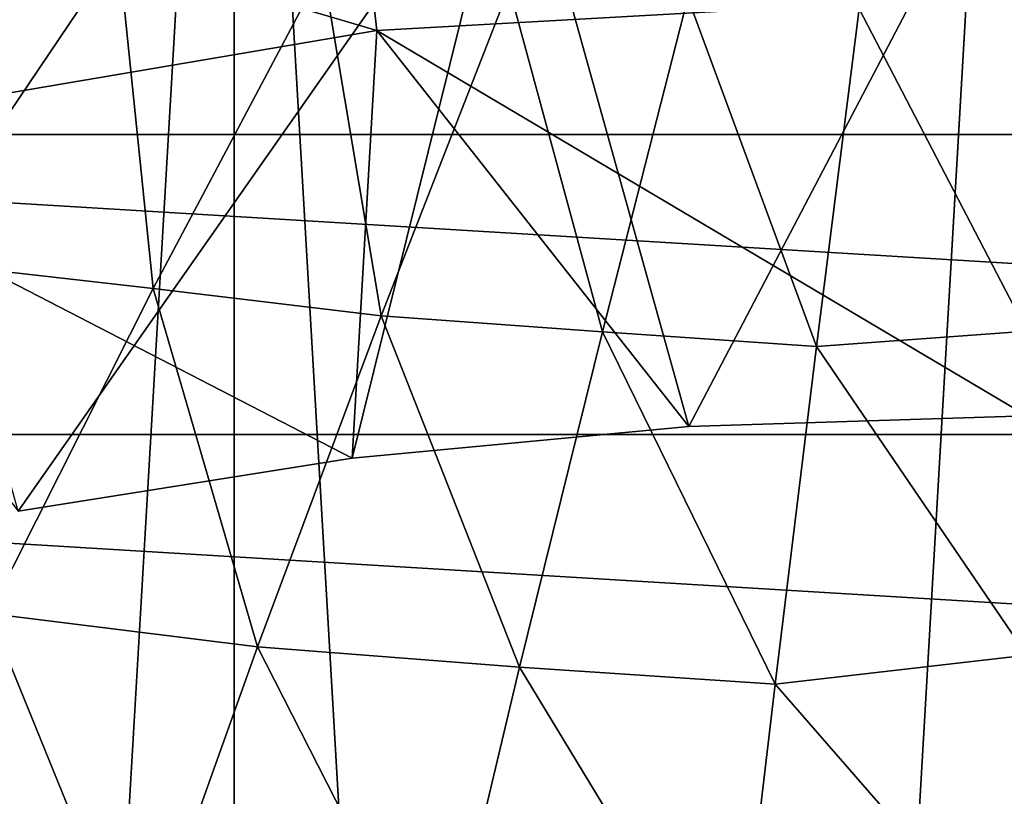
# Model space of a CAD drawing. Header units: metres. Extents: x -24 to 24, y -238 to 25.
# Tile 463 of 477: x -3.49 to -0.08, y 17.34 to 20.03. Entities that reach past the tile are written whole.
import ezdxf

# ---------------------------------------------------------------- set-up
doc = ezdxf.new("R2010")
doc.units = ezdxf.units.M
doc.layers.add('solid_10441023_001', color=7, linetype='CONTINUOUS')

msp = doc.modelspace()

# ---------------------------------------------------------------- linework, layer by layer
at = {"layer": 'solid_10441023_001'}
for points in [[(-2.747315, 23.540226, 43.900002), (0, -23.700001, 43.900002), (0, 23.700001, 43.900002)], [(-2.747315, -23.540226, -103.199997), (0, 23.700001, -103.199997), (0, -23.700001, -103.199997)], [(-2.747315, -23.540226, -103.199997), (-2.747315, 23.540226, -103.199997), (0, 23.700001, -103.199997)], [(-2.747315, 23.540226, 43.900002), (-5.462286, 23.061947, 43.900002), (-2.747315, -23.540226, 43.900002)], [(-5.462286, -23.061947, -103.199997), (-5.462286, 23.061947, -103.199997), (-2.747315, 23.540226, -103.199997)], [(-2.747315, -23.540226, -103.199997), (-5.462286, -23.061947, -103.199997), (-2.747315, 23.540226, -103.199997)], [(-2.747315, 23.540226, 43.900002), (-2.747315, -23.540226, 43.900002), (0, -23.700001, 43.900002)], [(-5.462286, 23.061947, 43.900002), (-5.462286, -23.061947, 43.900002), (-2.747315, -23.540226, 43.900002)], [(-4.73063, 20.726248, 50.707111), (-2.252966, 19.995623, 53.776043), (-2.380282, 21.125587, 50.707111)], [(-2.380282, 21.125587, 50.707111), (-2.252966, 19.995623, 53.776043), (0, 20.122147, 53.776043)], [(-0.002946, 20.853132, 56.700001), (-1.171608, 18.622297, 56.700001), (-1.774298, 20.786844, 56.700001)], [(-0.002946, 20.853132, 56.700001), (0, 18.659115, 56.700001), (-1.171608, 18.622297, 56.700001)], [(-4.103031, 20.506926, 56.700001), (-1.774298, 20.786844, 56.700001), (-3.496353, 18.328615, 56.700001)], [(-1.774298, 20.786844, 56.700001), (-2.338615, 18.511982, 56.700001), (-3.496353, 18.328615, 56.700001)], [(-1.774298, 20.786844, 56.700001), (-1.171608, 18.622297, 56.700001), (-2.338615, 18.511982, 56.700001)], [(-4.73063, 20.726248, 50.707111), (-4.477599, 19.617643, 53.776043), (-2.252966, 19.995623, 53.776043)], [(-7.446742, 19.635319, 45), (-5.025676, 20.389757, 45), (7.446742, 19.635319, 45)], [(-5.025676, 20.389757, 45), (5.025676, 20.389757, 45), (7.446742, 19.635319, 45)], [(-3.941079, 20.334303, 69.319229), (-3.874095, 19.196634, 69.758766), (-3.147966, 20.273453, 69.361671)], [(-3.147966, 20.273453, 69.361671), (-3.874095, 19.196634, 69.758766), (-3.027703, 19.10051, 69.814987)], [(-3.147966, 20.273453, 69.361671), (-3.027703, 19.10051, 69.814987), (-2.440191, 20.211582, 69.399239)], [(-2.440191, 20.211582, 69.399239), (-3.027703, 19.10051, 69.814987), (-2.237186, 19.00552, 69.865341)], [(-2.440191, 20.211582, 69.399239), (-2.237186, 19.00552, 69.865341), (-1.793811, 20.143591, 69.435165)], [(-1.793811, 20.143591, 69.435165), (-2.237186, 19.00552, 69.865341), (-1.470982, 18.950943, 69.89592)], [(-1.793811, 20.143591, 69.435165), (-1.470982, 18.950943, 69.89592), (-1.174141, 20.109762, 69.454803)], [(0, 18.659115, 56.700001), (0, 20.122147, 53.776043), (-2.252966, 19.995623, 53.776043)], [(-1.174141, 20.109762, 69.454803), (-1.470982, 18.950943, 69.89592), (-0.728806, 18.900085, 69.920921)], [(-1.174141, 20.109762, 69.454803), (-0.728806, 18.900085, 69.920921), (-0.580839, 20.070425, 69.473755)], [(-0.580839, 20.070425, 69.473755), (-0.728806, 18.900085, 69.920921), (0, 18.952377, 69.902969)], [(-0.580839, 20.070425, 69.473755), (0, 18.952377, 69.902969), (0, 20.091726, 69.466743)], [(-2.338615, 18.511982, 56.700001), (-2.252966, 19.995623, 53.776043), (-4.477599, 19.617643, 53.776043)], [(-2.338615, 18.511982, 56.700001), (-1.171608, 18.622297, 56.700001), (-2.252966, 19.995623, 53.776043)], [(-1.171608, 18.622297, 56.700001), (0, 18.659115, 56.700001), (-2.252966, 19.995623, 53.776043)], [(-9.75918, 18.594576, 45), (-7.446742, 19.635319, 45), (9.75918, 18.594576, 45)], [(-7.446742, 19.635319, 45), (7.446742, 19.635319, 45), (9.75918, 18.594576, 45)], [(-3.496353, 18.328615, 56.700001), (-2.338615, 18.511982, 56.700001), (-4.477599, 19.617643, 53.776043)], [(-3.874095, 19.196634, 69.758766), (-3.596556, 17.973989, 70.227127), (-3.027703, 19.10051, 69.814987)], [(-3.027703, 19.10051, 69.814987), (-3.596556, 17.973989, 70.227127), (-2.666663, 17.858553, 70.289665)], [(-3.027703, 19.10051, 69.814987), (-2.666663, 17.858553, 70.289665), (-2.237186, 19.00552, 69.865341)], [(-2.237186, 19.00552, 69.865341), (-2.666663, 17.858553, 70.289665), (-1.758625, 17.78801, 70.329536)], [(-2.237186, 19.00552, 69.865341), (-1.758625, 17.78801, 70.329536), (-1.470982, 18.950943, 69.89592)], [(-1.470982, 18.950943, 69.89592), (-1.758625, 17.78801, 70.329536), (-0.872207, 17.728525, 70.359612)], [(-1.470982, 18.950943, 69.89592), (-0.872207, 17.728525, 70.359612), (-0.728806, 18.900085, 69.920921)], [(-0.728806, 18.900085, 69.920921), (0, 17.829672, 70.324631), (0, 18.952377, 69.902969)], [(-0.728806, 18.900085, 69.920921), (-0.872207, 17.728525, 70.359612), (0, 17.829672, 70.324631)], [(-11.929386, 17.28264, 45), (-9.75918, 18.594576, 45), (11.929386, 17.28264, 45)], [(-9.75918, 18.594576, 45), (9.75918, 18.594576, 45), (11.929386, 17.28264, 45)], [(-3.596556, 17.973989, 70.227127), (-4.14306, 16.83149, 70.635979), (-3.079417, 16.701763, 70.708588)], [(-3.596556, 17.973989, 70.227127), (-3.079417, 16.701763, 70.708588), (-2.666663, 17.858553, 70.289665)], [(-2.666663, 17.858553, 70.289665), (-3.079417, 16.701763, 70.708588), (-2.035153, 16.619766, 70.756195)], [(-2.666663, 17.858553, 70.289665), (-2.035153, 16.619766, 70.756195), (-1.758625, 17.78801, 70.329536)], [(-0.872207, 17.728525, 70.359612), (0, 16.726271, 70.731201), (0, 17.829672, 70.324631)], [(-1.758625, 17.78801, 70.329536), (-2.035153, 16.619766, 70.756195), (-1.010082, 16.554388, 70.790421)], [(-1.758625, 17.78801, 70.329536), (-1.010082, 16.554388, 70.790421), (-0.872207, 17.728525, 70.359612)], [(-0.872207, 17.728525, 70.359612), (-1.010082, 16.554388, 70.790421), (0, 16.726271, 70.731201)]]:
    msp.add_3dface(points, dxfattribs=at)

doc.saveas('drawing.dxf')
